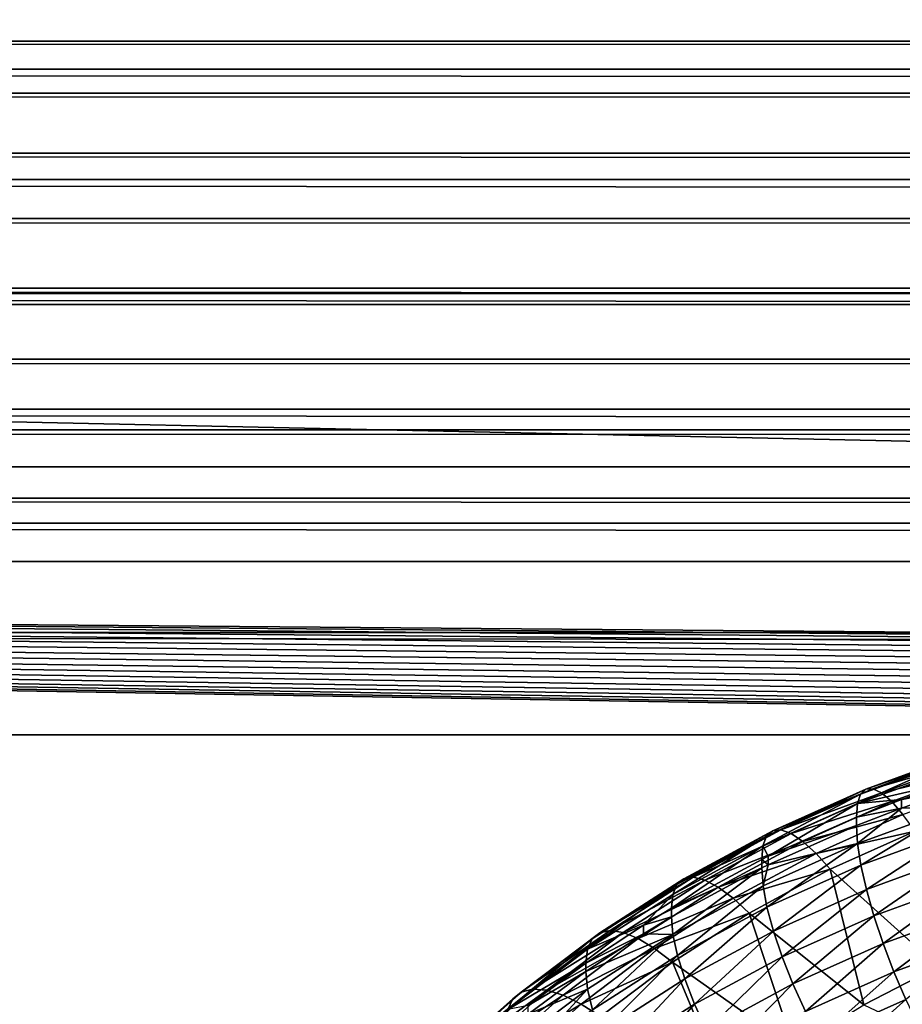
# Model space of a CAD drawing. Extents: x 4 to 899, y 7 to 454.
# Tile 626 of 656: x 315.53 to 317.68, y 337.24 to 339.65. Entities that reach past the tile are written whole.
import ezdxf

# ---------------------------------------------------------------- set-up
doc = ezdxf.new("R2010")
doc.units = 0

msp = doc.modelspace()

# ---------------------------------------------------------------- linework, layer by layer
for points in [[(6.475002, 9.661072, 439.718628), (897.474976, 453.190216, 162.570862), (6.475001, 453.190216, 162.570862)], [(897.474976, 9.661072, 439.718628), (897.474976, 453.190216, 162.570862), (6.475002, 9.661072, 439.718628)], [(5.474985, 119.231735, 365.355408), (5.474985, 449.692596, 158.860535), (380.81134, 450.540619, 158.330627)], [(5.474985, 119.231735, 365.355408), (380.81134, 450.540619, 158.330627), (380.81134, 119.231735, 365.355408)], [(5.474985, 260.570923, 277.036865), (423.928986, 260.570923, 277.036865), (5.474985, 404.455475, 187.127823)], [(5.474985, 404.455475, 187.127823), (423.928986, 260.570923, 277.036865), (423.928986, 404.455475, 187.127823)], [(423.928986, 404.450165, 187.119339), (423.928986, 260.565613, 277.028381), (5.474985, 404.450165, 187.119339)], [(5.474985, 404.450165, 187.119339), (423.928986, 260.565613, 277.028381), (5.474985, 260.565613, 277.028381)], [(288.342865, 262.483551, 0.897724), (288.342865, 341.958557, 0.897724), (323.096436, 262.483551, 0.897724)], [(323.096436, 262.483551, 0.897724), (288.342865, 341.958557, 0.897724), (323.096436, 341.958557, 0.897724)], [(288.342865, 341.958557, 1.697724), (288.342865, 262.483551, 1.697724), (323.096436, 262.483551, 1.697724)], [(288.342865, 341.958557, 1.697724), (323.096436, 262.483551, 1.697724), (323.096436, 341.958557, 1.697724)], [(296.974976, 339.783325, 152.65181), (606.974976, 339.783325, 152.65181), (606.974976, 339.530548, 152.525772)], [(296.974976, 339.783325, 152.65181), (606.974976, 339.530548, 152.525772), (296.974976, 339.530548, 152.525772)], [(296.974976, 339.599396, 153.525589), (606.974976, 339.599396, 153.525589), (296.974976, 339.704285, 153.664795)], [(296.974976, 339.704285, 153.664795), (606.974976, 339.599396, 153.525589), (606.974976, 339.704285, 153.664795)], [(296.974976, 339.471924, 153.406708), (606.974976, 339.471924, 153.406708), (296.974976, 339.599396, 153.525589)], [(296.974976, 339.599396, 153.525589), (606.974976, 339.471924, 153.406708), (606.974976, 339.599396, 153.525589)], [(296.974976, 339.530548, 152.525772), (606.974976, 339.530548, 152.525772), (606.974976, 339.261169, 152.440842)], [(296.974976, 339.530548, 152.525772), (606.974976, 339.261169, 152.440842), (296.974976, 339.261169, 152.440842)], [(296.974976, 339.325714, 153.311768), (606.974976, 339.325714, 153.311768), (296.974976, 339.471924, 153.406708)], [(296.974976, 339.471924, 153.406708), (606.974976, 339.325714, 153.311768), (606.974976, 339.471924, 153.406708)], [(296.974976, 339.165253, 153.243652), (606.974976, 339.165253, 153.243652), (296.974976, 339.325714, 153.311768)], [(296.974976, 339.325714, 153.311768), (606.974976, 339.165253, 153.243652), (606.974976, 339.325714, 153.311768)], [(296.974976, 339.261169, 152.440842), (606.974976, 339.261169, 152.440842), (606.974976, 338.981812, 152.399094)], [(296.974976, 339.261169, 152.440842), (606.974976, 338.981812, 152.399094), (296.974976, 338.981812, 152.399094)], [(296.974976, 338.995422, 153.204437), (606.974976, 338.995422, 153.204437), (296.974976, 339.165253, 153.243652)], [(296.974976, 339.165253, 153.243652), (606.974976, 338.995422, 153.204437), (606.974976, 339.165253, 153.243652)], [(296.974976, 338.82135, 153.195312), (606.974976, 338.82135, 153.195312), (296.974976, 338.995422, 153.204437)], [(296.974976, 338.995422, 153.204437), (606.974976, 338.82135, 153.195312), (606.974976, 338.995422, 153.204437)], [(296.974976, 338.981812, 152.399094), (606.974976, 338.981812, 152.399094), (606.974976, 338.699371, 152.40155)], [(296.974976, 338.981812, 152.399094), (606.974976, 338.699371, 152.40155), (296.974976, 338.699371, 152.40155)], [(320.600006, 338.955231, 153.64238), (320.600006, 338.5578, 153.006348), (302.224976, 338.955231, 153.64238)], [(302.224976, 338.955231, 153.64238), (320.600006, 338.5578, 153.006348), (302.224976, 338.5578, 153.006348)], [(318.010803, 302.869995, 176.190948), (318.224976, 302.997192, 176.111465), (302.224976, 338.955231, 153.64238)], [(318.010803, 302.869995, 176.190948), (302.224976, 338.955231, 153.64238), (317.825928, 302.713196, 176.288925)], [(302.224976, 281.393982, 189.610641), (317.474976, 301.895538, 176.79985), (302.224976, 338.955231, 153.64238)], [(302.224976, 338.955231, 153.64238), (317.474976, 301.895538, 176.79985), (317.497772, 302.116425, 176.661819)], [(317.497772, 302.116425, 176.661819), (317.56546, 302.330597, 176.528), (302.224976, 338.955231, 153.64238)], [(302.224976, 338.955231, 153.64238), (317.56546, 302.330597, 176.528), (317.675934, 302.531586, 176.402405)], [(302.224976, 338.955231, 153.64238), (317.675934, 302.531586, 176.402405), (317.825928, 302.713196, 176.288925)], [(318.224976, 302.997192, 176.111465), (317.634399, 334.015472, 156.729095), (302.224976, 338.955231, 153.64238)], [(302.224976, 338.955231, 153.64238), (317.634399, 334.015472, 156.729095), (317.459442, 334.227356, 156.59668)], [(302.224976, 338.955231, 153.64238), (317.459442, 334.227356, 156.59668), (317.330536, 334.461823, 156.450165)], [(317.330536, 334.461823, 156.450165), (317.251587, 334.7117, 156.294037), (302.224976, 338.955231, 153.64238)], [(302.224976, 338.955231, 153.64238), (317.251587, 334.7117, 156.294037), (317.225006, 334.969421, 156.132996)], [(302.224976, 338.955231, 153.64238), (317.225006, 334.969421, 156.132996), (317.251587, 335.227112, 155.971954)], [(317.251587, 335.227112, 155.971954), (317.330536, 335.47699, 155.815826), (302.224976, 338.955231, 153.64238)], [(302.224976, 338.955231, 153.64238), (317.330536, 335.47699, 155.815826), (317.459442, 335.711456, 155.669312)], [(302.224976, 338.955231, 153.64238), (317.459442, 335.711456, 155.669312), (317.634399, 335.92337, 155.536911)], [(317.634399, 335.92337, 155.536911), (317.850098, 336.106293, 155.422607), (302.224976, 338.955231, 153.64238)], [(302.224976, 338.955231, 153.64238), (317.850098, 336.106293, 155.422607), (318.100006, 336.254669, 155.32988)], [(302.224976, 338.955231, 153.64238), (318.100006, 336.254669, 155.32988), (320.600006, 338.955231, 153.64238)], [(296.974976, 338.648315, 153.216568), (606.974976, 338.648315, 153.216568), (296.974976, 338.82135, 153.195312)], [(296.974976, 338.82135, 153.195312), (606.974976, 338.648315, 153.216568), (606.974976, 338.82135, 153.195312)], [(296.974976, 338.699371, 152.40155), (606.974976, 338.699371, 152.40155), (606.974976, 338.420776, 152.448166)], [(296.974976, 338.699371, 152.40155), (606.974976, 338.420776, 152.448166), (296.974976, 338.420776, 152.448166)], [(296.974976, 338.481628, 153.267517), (606.974976, 338.481628, 153.267517), (296.974976, 338.648315, 153.216568)], [(296.974976, 338.648315, 153.216568), (606.974976, 338.481628, 153.267517), (606.974976, 338.648315, 153.216568)], [(317.675934, 302.134125, 175.766388), (317.56546, 301.933167, 175.891953), (302.224976, 338.5578, 153.006348)], [(302.224976, 338.5578, 153.006348), (317.56546, 301.933167, 175.891953), (317.497772, 301.718994, 176.025787)], [(302.224976, 338.5578, 153.006348), (317.497772, 301.718994, 176.025787), (302.224976, 280.996521, 188.974625)], [(320.600006, 338.5578, 153.006348), (318.376434, 335.966553, 154.625534), (302.224976, 338.5578, 153.006348)], [(302.224976, 338.5578, 153.006348), (318.376434, 335.966553, 154.625534), (318.100006, 335.857239, 154.693848)], [(302.224976, 338.5578, 153.006348), (318.100006, 335.857239, 154.693848), (317.850098, 335.708832, 154.786575)], [(317.850098, 335.708832, 154.786575), (317.634399, 335.525909, 154.900864), (302.224976, 338.5578, 153.006348)], [(302.224976, 338.5578, 153.006348), (317.634399, 335.525909, 154.900864), (317.459442, 335.314026, 155.033295)], [(302.224976, 338.5578, 153.006348), (317.459442, 335.314026, 155.033295), (317.330536, 335.079559, 155.179779)], [(317.330536, 335.079559, 155.179779), (317.251587, 334.829681, 155.335938), (302.224976, 338.5578, 153.006348)], [(302.224976, 338.5578, 153.006348), (317.251587, 334.829681, 155.335938), (317.225006, 334.57196, 155.496979)], [(302.224976, 338.5578, 153.006348), (317.225006, 334.57196, 155.496979), (317.251587, 334.31427, 155.65799)], [(317.251587, 334.31427, 155.65799), (317.330536, 334.064392, 155.814148), (302.224976, 338.5578, 153.006348)], [(302.224976, 338.5578, 153.006348), (317.330536, 334.064392, 155.814148), (317.459442, 333.829926, 155.960648)], [(302.224976, 338.5578, 153.006348), (317.459442, 333.829926, 155.960648), (317.675934, 302.134125, 175.766388)], [(296.974976, 338.326324, 153.346664), (606.974976, 338.326324, 153.346664), (296.974976, 338.481628, 153.267517)], [(296.974976, 338.481628, 153.267517), (606.974976, 338.326324, 153.346664), (606.974976, 338.481628, 153.267517)], [(296.974976, 338.420776, 152.448166), (606.974976, 338.420776, 152.448166), (606.974976, 338.152924, 152.537796)], [(296.974976, 338.420776, 152.448166), (606.974976, 338.152924, 152.537796), (296.974976, 338.152924, 152.537796)], [(296.974976, 338.326324, 153.346664), (317.675934, 335.315765, 155.227875), (317.825928, 335.497375, 155.11438)], [(584.714539, 335.932465, 154.842499), (606.974976, 338.326324, 153.346664), (296.974976, 338.326324, 153.346664)], [(297.62442, 336.744629, 154.335007), (317.497772, 334.900604, 155.487274), (296.974976, 338.326324, 153.346664)], [(296.974976, 338.326324, 153.346664), (317.497772, 334.900604, 155.487274), (317.56546, 335.114807, 155.353455)], [(296.974976, 338.326324, 153.346664), (317.56546, 335.114807, 155.353455), (317.675934, 335.315765, 155.227875)], [(583.497803, 334.900604, 155.487274), (583.56543, 335.114807, 155.353455), (296.974976, 338.326324, 153.346664)], [(583.56543, 335.114807, 155.353455), (583.675964, 335.315765, 155.227875), (296.974976, 338.326324, 153.346664)], [(296.974976, 338.326324, 153.346664), (583.675964, 335.315765, 155.227875), (583.825928, 335.497375, 155.11438)], [(296.974976, 338.326324, 153.346664), (583.825928, 335.497375, 155.11438), (584.010803, 335.654175, 155.016403)], [(317.825928, 335.497375, 155.11438), (318.010803, 335.654175, 155.016403), (296.974976, 338.326324, 153.346664)], [(296.974976, 338.326324, 153.346664), (318.010803, 335.654175, 155.016403), (318.224976, 335.781372, 154.936935)], [(296.974976, 338.326324, 153.346664), (318.224976, 335.781372, 154.936935), (318.461945, 335.875061, 154.878372)], [(584.010803, 335.654175, 155.016403), (584.224976, 335.781372, 154.936935), (296.974976, 338.326324, 153.346664)], [(296.974976, 338.326324, 153.346664), (584.224976, 335.781372, 154.936935), (584.461975, 335.875061, 154.878372)], [(296.974976, 338.326324, 153.346664), (584.461975, 335.875061, 154.878372), (584.714539, 335.932465, 154.842499)], [(584.714539, 333.426971, 156.408112), (584.461975, 333.484375, 156.372253), (296.974976, 338.326324, 153.346664)], [(296.974976, 338.326324, 153.346664), (584.461975, 333.484375, 156.372253), (584.224976, 333.578064, 156.31369)], [(296.974976, 338.326324, 153.346664), (584.224976, 333.578064, 156.31369), (584.010803, 333.705261, 156.234222)], [(583.56543, 334.244629, 155.897171), (583.497803, 334.458832, 155.763336), (296.974976, 338.326324, 153.346664)], [(296.974976, 338.326324, 153.346664), (583.497803, 334.458832, 155.763336), (583.474976, 334.679718, 155.625305)], [(296.974976, 338.326324, 153.346664), (583.474976, 334.679718, 155.625305), (583.497803, 334.900604, 155.487274)], [(318.461945, 335.875061, 154.878372), (318.714508, 335.932465, 154.842499), (296.974976, 338.326324, 153.346664)], [(296.974976, 338.326324, 153.346664), (318.714508, 335.932465, 154.842499), (318.974976, 335.951782, 154.830429)], [(296.974976, 338.326324, 153.346664), (318.974976, 335.951782, 154.830429), (584.714539, 333.426971, 156.408112)], [(584.010803, 333.705261, 156.234222), (583.825928, 333.862061, 156.136246), (296.974976, 338.326324, 153.346664)], [(296.974976, 338.326324, 153.346664), (583.825928, 333.862061, 156.136246), (583.675964, 334.043671, 156.022751)], [(296.974976, 338.326324, 153.346664), (583.675964, 334.043671, 156.022751), (583.56543, 334.244629, 155.897171)], [(296.974976, 338.152924, 152.537796), (606.974976, 338.152924, 152.537796), (606.974976, 337.902405, 152.668213)], [(296.974976, 338.152924, 152.537796), (606.974976, 337.902405, 152.668213), (296.974976, 337.902405, 152.668213)], [(318.714508, 335.508514, 154.164062), (318.461945, 335.451141, 154.199936), (296.974976, 337.902405, 152.668213)], [(318.461945, 335.451141, 154.199936), (318.224976, 335.357422, 154.258484), (296.974976, 337.902405, 152.668213)], [(296.974976, 337.902405, 152.668213), (318.224976, 335.357422, 154.258484), (318.010803, 335.230255, 154.337967)], [(296.974976, 337.902405, 152.668213), (318.010803, 335.230255, 154.337967), (317.825928, 335.073456, 154.435944)], [(317.825928, 335.073456, 154.435944), (317.675934, 334.891815, 154.549438), (296.974976, 337.902405, 152.668213)], [(296.974976, 337.902405, 152.668213), (317.675934, 334.891815, 154.549438), (317.56546, 334.690857, 154.675018)], [(296.974976, 337.902405, 152.668213), (317.56546, 334.690857, 154.675018), (317.497772, 334.476685, 154.808838)], [(606.974976, 337.902405, 152.668213), (319.235474, 335.508514, 154.164062), (296.974976, 337.902405, 152.668213)], [(296.974976, 337.902405, 152.668213), (319.235474, 335.508514, 154.164062), (318.974976, 335.527863, 154.151993)], [(296.974976, 337.902405, 152.668213), (318.974976, 335.527863, 154.151993), (318.714508, 335.508514, 154.164062)], [(317.497772, 334.476685, 154.808838), (297.62442, 336.320679, 153.656586), (296.974976, 337.902405, 152.668213)], [(317.574829, 337.734619, 155.036255), (317.582581, 337.75766, 155.103729), (317.821259, 337.844666, 155.049347)], [(317.574829, 337.734619, 155.036255), (317.821259, 337.844666, 155.049347), (317.814819, 337.822144, 154.981583)], [(317.582581, 337.75766, 155.103729), (317.595276, 337.769836, 155.173233), (317.831757, 337.856049, 155.11937)], [(317.582581, 337.75766, 155.103729), (317.831757, 337.856049, 155.11937), (317.821259, 337.844666, 155.049347)], [(317.595276, 337.769836, 155.173233), (317.846069, 337.855957, 155.189636), (317.831757, 337.856049, 155.11937)], [(317.595276, 337.769836, 155.173233), (317.612518, 337.770813, 155.242828), (317.846069, 337.855957, 155.189636)], [(317.612518, 337.770813, 155.242828), (317.863739, 337.84436, 155.258148), (317.846069, 337.855957, 155.189636)], [(317.612518, 337.770813, 155.242828), (317.63385, 337.760559, 155.310516), (317.863739, 337.84436, 155.258148)], [(317.63385, 337.760559, 155.310516), (317.884277, 337.821625, 155.322983), (317.863739, 337.84436, 155.258148)], [(317.814819, 337.822144, 154.981583), (317.812653, 337.789062, 154.917999), (317.574829, 337.734619, 155.036255)], [(317.63385, 337.760559, 155.310516), (317.65863, 337.739349, 155.374374), (317.884277, 337.821625, 155.322983)], [(317.65863, 337.739349, 155.374374), (317.907104, 337.788361, 155.382263), (317.884277, 337.821625, 155.322983)], [(317.574829, 337.734619, 155.036255), (317.812653, 337.789062, 154.917999), (317.682831, 337.744141, 154.946075)], [(317.65863, 337.739349, 155.374374), (317.686188, 337.707825, 155.432587), (317.907104, 337.788361, 155.382263)], [(317.812653, 337.789062, 154.917999), (317.812653, 337.768494, 154.885086), (317.682831, 337.744141, 154.946075)], [(317.352936, 337.654633, 155.168091), (317.367706, 337.667755, 155.23703), (317.595276, 337.769836, 155.173233)], [(317.352936, 337.654633, 155.168091), (317.595276, 337.769836, 155.173233), (317.582581, 337.75766, 155.103729)], [(317.367706, 337.667755, 155.23703), (317.387817, 337.670013, 155.305817), (317.612518, 337.770813, 155.242828)], [(317.367706, 337.667755, 155.23703), (317.612518, 337.770813, 155.242828), (317.595276, 337.769836, 155.173233)], [(317.387817, 337.670013, 155.305817), (317.63385, 337.760559, 155.310516), (317.612518, 337.770813, 155.242828)], [(317.682831, 337.744141, 154.946075), (317.812653, 337.768494, 154.885086), (317.682831, 337.723572, 154.913162)], [(317.682831, 337.723572, 154.913162), (317.812653, 337.768494, 154.885086), (317.814972, 337.724274, 154.825699)], [(317.343903, 337.631042, 155.100998), (317.352936, 337.654633, 155.168091), (317.582581, 337.75766, 155.103729)], [(317.343903, 337.631042, 155.100998), (317.582581, 337.75766, 155.103729), (317.574829, 337.734619, 155.036255)], [(317.387817, 337.670013, 155.305817), (317.412659, 337.661346, 155.372528), (317.63385, 337.760559, 155.310516)], [(317.412659, 337.661346, 155.372528), (317.65863, 337.739349, 155.374374), (317.63385, 337.760559, 155.310516)], [(317.412659, 337.661346, 155.372528), (317.441528, 337.641968, 155.435242), (317.65863, 337.739349, 155.374374)], [(317.441528, 337.641968, 155.435242), (317.686188, 337.707825, 155.432587), (317.65863, 337.739349, 155.374374)], [(317.682831, 337.744141, 154.946075), (317.682831, 337.723572, 154.913162), (317.572205, 337.701385, 154.972778)], [(317.682831, 337.744141, 154.946075), (317.572205, 337.701385, 154.972778), (317.574829, 337.734619, 155.036255)], [(317.574829, 337.734619, 155.036255), (317.357056, 337.60553, 155.032669), (317.343903, 337.631042, 155.100998)], [(317.574829, 337.734619, 155.036255), (317.572205, 337.701385, 154.972778), (317.357056, 337.60553, 155.032669)], [(317.572205, 337.701385, 154.972778), (317.682831, 337.723572, 154.913162), (317.572205, 337.680817, 154.939865)], [(317.575012, 337.63678, 154.880371), (317.572205, 337.680817, 154.939865), (317.682831, 337.723572, 154.913162)], [(317.575012, 337.63678, 154.880371), (317.682831, 337.723572, 154.913162), (317.814972, 337.724274, 154.825699)], [(317.814972, 337.724274, 154.825699), (317.583282, 337.584198, 154.828857), (317.575012, 337.63678, 154.880371)], [(317.814972, 337.724274, 154.825699), (317.821838, 337.671173, 154.774506), (317.583282, 337.584198, 154.828857)], [(317.572205, 337.701385, 154.972778), (317.572205, 337.680817, 154.939865), (317.357056, 337.60553, 155.032669)], [(317.441528, 337.641968, 155.435242), (317.473633, 337.612488, 155.492172), (317.686188, 337.707825, 155.432587)], [(317.715729, 337.66687, 155.48349), (317.686188, 337.707825, 155.432587), (317.473633, 337.612488, 155.492172)], [(317.13382, 337.536285, 155.24205), (317.150604, 337.550476, 155.310303), (317.367706, 337.667755, 155.23703)], [(317.13382, 337.536285, 155.24205), (317.367706, 337.667755, 155.23703), (317.352936, 337.654633, 155.168091)], [(317.150604, 337.550476, 155.310303), (317.173401, 337.554199, 155.378189), (317.387817, 337.670013, 155.305817)], [(317.150604, 337.550476, 155.310303), (317.387817, 337.670013, 155.305817), (317.367706, 337.667755, 155.23703)], [(317.173401, 337.554199, 155.378189), (317.412659, 337.661346, 155.372528), (317.387817, 337.670013, 155.305817)], [(317.357056, 337.60553, 155.032669), (317.572205, 337.680817, 154.939865), (317.357056, 337.584991, 154.999771)], [(317.357056, 337.584991, 154.999771), (317.572205, 337.680817, 154.939865), (317.575012, 337.63678, 154.880371)], [(317.821838, 337.671173, 154.774506), (317.596802, 337.524658, 154.78688), (317.583282, 337.584198, 154.828857)], [(317.821838, 337.671173, 154.774506), (317.833038, 337.610779, 154.733063), (317.596802, 337.524658, 154.78688)], [(317.123566, 337.512024, 155.175369), (317.13382, 337.536285, 155.24205), (317.352936, 337.654633, 155.168091)], [(317.123566, 337.512024, 155.175369), (317.352936, 337.654633, 155.168091), (317.343903, 337.631042, 155.100998)], [(317.173401, 337.554199, 155.378189), (317.201599, 337.547333, 155.443756), (317.412659, 337.661346, 155.372528)], [(317.201599, 337.547333, 155.443756), (317.441528, 337.641968, 155.435242), (317.412659, 337.661346, 155.372528)], [(317.715729, 337.66687, 155.48349), (317.473633, 337.612488, 155.492172), (317.508026, 337.5737, 155.541702)], [(317.508026, 337.5737, 155.541702), (317.771942, 337.335785, 155.792847), (317.715729, 337.66687, 155.48349)], [(317.343903, 337.631042, 155.100998), (317.340851, 337.597595, 155.037628), (317.120117, 337.478363, 155.112137)], [(317.343903, 337.631042, 155.100998), (317.120117, 337.478363, 155.112137), (317.123566, 337.512024, 155.175369)], [(317.201599, 337.547333, 155.443756), (317.234375, 337.53009, 155.505157), (317.441528, 337.641968, 155.435242)], [(317.234375, 337.53009, 155.505157), (317.473633, 337.612488, 155.492172), (317.441528, 337.641968, 155.435242)], [(317.357056, 337.60553, 155.032669), (317.340851, 337.597595, 155.037628), (317.343903, 337.631042, 155.100998)], [(317.344116, 337.533203, 154.945099), (317.357056, 337.584991, 154.999771), (317.575012, 337.63678, 154.880371)], [(317.575012, 337.63678, 154.880371), (317.35376, 337.481232, 154.893188), (317.344116, 337.533203, 154.945099)], [(317.575012, 337.63678, 154.880371), (317.583282, 337.584198, 154.828857), (317.35376, 337.481232, 154.893188)], [(317.340851, 337.597595, 155.037628), (317.340851, 337.577057, 155.004715), (317.120117, 337.478363, 155.112137)], [(317.234375, 337.53009, 155.505157), (317.270813, 337.50293, 155.560623), (317.473633, 337.612488, 155.492172)], [(317.508026, 337.5737, 155.541702), (317.473633, 337.612488, 155.492172), (317.270813, 337.50293, 155.560623)], [(317.357056, 337.60553, 155.032669), (317.357056, 337.584991, 154.999771), (317.340851, 337.597595, 155.037628)], [(317.340851, 337.597595, 155.037628), (317.357056, 337.584991, 154.999771), (317.340851, 337.577057, 155.004715)], [(317.833038, 337.610779, 154.733063), (317.615143, 337.459991, 154.755722), (317.596802, 337.524658, 154.78688)], [(317.833038, 337.610779, 154.733063), (317.848236, 337.544983, 154.702621), (317.615143, 337.459991, 154.755722)], [(317.120117, 337.478363, 155.112137), (317.340851, 337.577057, 155.004715), (317.120117, 337.457794, 155.079224)], [(317.123779, 337.414215, 155.019455), (317.120117, 337.457794, 155.079224), (317.340851, 337.577057, 155.004715)], [(317.123779, 337.414215, 155.019455), (317.340851, 337.577057, 155.004715), (317.344116, 337.533203, 154.945099)], [(317.508026, 337.5737, 155.541702), (317.270813, 337.50293, 155.560623), (317.309875, 337.466644, 155.608597)], [(317.309875, 337.466644, 155.608597), (317.59082, 337.242584, 155.851089), (317.508026, 337.5737, 155.541702)], [(317.344116, 337.533203, 154.945099), (317.340851, 337.577057, 155.004715), (317.357056, 337.584991, 154.999771)], [(317.583282, 337.584198, 154.828857), (317.369507, 337.422699, 154.850601), (317.35376, 337.481232, 154.893188)], [(317.583282, 337.584198, 154.828857), (317.596802, 337.524658, 154.78688), (317.369507, 337.422699, 154.850601)], [(317.508026, 337.5737, 155.541702), (317.59082, 337.242584, 155.851089), (317.771942, 337.335785, 155.792847)], [(316.926636, 337.403351, 155.325119), (316.945312, 337.418762, 155.392609), (317.150604, 337.550476, 155.310303)], [(316.926636, 337.403351, 155.325119), (317.150604, 337.550476, 155.310303), (317.13382, 337.536285, 155.24205)], [(316.945312, 337.418762, 155.392609), (316.970673, 337.424133, 155.459457), (317.173401, 337.554199, 155.378189)], [(316.945312, 337.418762, 155.392609), (317.173401, 337.554199, 155.378189), (317.150604, 337.550476, 155.310303)], [(316.970673, 337.424133, 155.459457), (317.201599, 337.547333, 155.443756), (317.173401, 337.554199, 155.378189)], [(316.970673, 337.424133, 155.459457), (317.002045, 337.419312, 155.523758), (317.201599, 337.547333, 155.443756)], [(317.002045, 337.419312, 155.523758), (317.234375, 337.53009, 155.505157), (317.201599, 337.547333, 155.443756)], [(316.915222, 337.378357, 155.258881), (316.926636, 337.403351, 155.325119), (317.13382, 337.536285, 155.24205)], [(316.915222, 337.378357, 155.258881), (317.13382, 337.536285, 155.24205), (317.123566, 337.512024, 155.175369)], [(317.002045, 337.419312, 155.523758), (317.038513, 337.404419, 155.583679), (317.234375, 337.53009, 155.505157)], [(317.038513, 337.404419, 155.583679), (317.270813, 337.50293, 155.560623), (317.234375, 337.53009, 155.505157)], [(317.344116, 337.533203, 154.945099), (317.134735, 337.362915, 154.967117), (317.123779, 337.414215, 155.019455)], [(317.344116, 337.533203, 154.945099), (317.35376, 337.481232, 154.893188), (317.134735, 337.362915, 154.967117)], [(317.596802, 337.524658, 154.78688), (317.390869, 337.359375, 154.818588), (317.369507, 337.422699, 154.850601)], [(317.596802, 337.524658, 154.78688), (317.615143, 337.459991, 154.755722), (317.390869, 337.359375, 154.818588)], [(317.848236, 337.544983, 154.702621), (317.637756, 337.392181, 154.736343), (317.615143, 337.459991, 154.755722)], [(317.848236, 337.544983, 154.702621), (317.866974, 337.475739, 154.684128), (317.637756, 337.392181, 154.736343)], [(317.123566, 337.512024, 155.175369), (317.051636, 337.43689, 155.138062), (316.915222, 337.378357, 155.258881)], [(317.038513, 337.404419, 155.583679), (317.079041, 337.379883, 155.637512), (317.270813, 337.50293, 155.560623)], [(317.123566, 337.512024, 155.175369), (317.120117, 337.478363, 155.112137), (317.051636, 337.43689, 155.138062)], [(317.309875, 337.466644, 155.608597), (317.270813, 337.50293, 155.560623), (317.079041, 337.379883, 155.637512)], [(317.120117, 337.478363, 155.112137), (317.120117, 337.457794, 155.079224), (317.051636, 337.43689, 155.138062)], [(317.35376, 337.481232, 154.893188), (317.152618, 337.305542, 154.923798), (317.134735, 337.362915, 154.967117)], [(317.35376, 337.481232, 154.893188), (317.369507, 337.422699, 154.850601), (317.152618, 337.305542, 154.923798)], [(317.866974, 337.475739, 154.684128), (317.66394, 337.323242, 154.729309), (317.637756, 337.392181, 154.736343)], [(317.866974, 337.475739, 154.684128), (317.888672, 337.405151, 154.678116), (317.66394, 337.323242, 154.729309)], [(317.051636, 337.43689, 155.138062), (317.120117, 337.457794, 155.079224), (317.051636, 337.416321, 155.105148)], [(317.051636, 337.416321, 155.105148), (317.120117, 337.457794, 155.079224), (317.123779, 337.414215, 155.019455)], [(317.309875, 337.466644, 155.608597), (317.079041, 337.379883, 155.637512), (317.122498, 337.346436, 155.683716)], [(317.122498, 337.346436, 155.683716), (317.419647, 337.136688, 155.917252), (317.309875, 337.466644, 155.608597)], [(317.309875, 337.466644, 155.608597), (317.419647, 337.136688, 155.917252), (317.59082, 337.242584, 155.851089)], [(317.615143, 337.459991, 154.755722), (317.417206, 337.293243, 154.798172), (317.390869, 337.359375, 154.818588)], [(317.615143, 337.459991, 154.755722), (317.637756, 337.392181, 154.736343), (317.417206, 337.293243, 154.798172)], [(317.051636, 337.43689, 155.138062), (317.051636, 337.416321, 155.105148), (316.911377, 337.344452, 155.195816)], [(316.915222, 337.378357, 155.258881), (317.051636, 337.43689, 155.138062), (316.911377, 337.344452, 155.195816)], [(316.720245, 337.230896, 155.351028), (316.732727, 337.256744, 155.416748), (316.926636, 337.403351, 155.325119)], [(316.720245, 337.230896, 155.351028), (316.926636, 337.403351, 155.325119), (316.915222, 337.378357, 155.258881)], [(316.732727, 337.256744, 155.416748), (316.753174, 337.273468, 155.483398), (316.945312, 337.418762, 155.392609)], [(316.732727, 337.256744, 155.416748), (316.945312, 337.418762, 155.392609), (316.926636, 337.403351, 155.325119)], [(316.753174, 337.273468, 155.483398), (316.780945, 337.28064, 155.549118), (316.970673, 337.424133, 155.459457)], [(316.753174, 337.273468, 155.483398), (316.970673, 337.424133, 155.459457), (316.945312, 337.418762, 155.392609)], [(316.780945, 337.28064, 155.549118), (317.002045, 337.419312, 155.523758), (316.970673, 337.424133, 155.459457)], [(316.780945, 337.28064, 155.549118), (316.815277, 337.278076, 155.612015), (317.002045, 337.419312, 155.523758)], [(316.815277, 337.278076, 155.612015), (317.038513, 337.404419, 155.583679), (317.002045, 337.419312, 155.523758)], [(316.815277, 337.278076, 155.612015), (316.855225, 337.265778, 155.670303), (317.038513, 337.404419, 155.583679)], [(316.855225, 337.265778, 155.670303), (317.079041, 337.379883, 155.637512), (317.038513, 337.404419, 155.583679)], [(316.911377, 337.344452, 155.195816), (317.051636, 337.416321, 155.105148), (316.911377, 337.323883, 155.162903)], [(317.123779, 337.414215, 155.019455), (316.911377, 337.323883, 155.162903), (317.051636, 337.416321, 155.105148)], [(316.915466, 337.280548, 155.102966), (316.911377, 337.323883, 155.162903), (317.123779, 337.414215, 155.019455)], [(317.123779, 337.414215, 155.019455), (316.927643, 337.230072, 155.050125), (316.915466, 337.280548, 155.102966)], [(317.123779, 337.414215, 155.019455), (317.134735, 337.362915, 154.967117), (316.927643, 337.230072, 155.050125)], [(317.369507, 337.422699, 154.850601), (317.176849, 337.243805, 154.890823), (317.152618, 337.305542, 154.923798)], [(317.369507, 337.422699, 154.850601), (317.390869, 337.359375, 154.818588), (317.176849, 337.243805, 154.890823)], [(317.888672, 337.405151, 154.678116), (317.692902, 337.25528, 154.734863), (317.66394, 337.323242, 154.729309)], [(316.915222, 337.378357, 155.258881), (316.911377, 337.344452, 155.195816), (316.720245, 337.230896, 155.351028)], [(316.855225, 337.265778, 155.670303), (316.899597, 337.244171, 155.722321), (317.079041, 337.379883, 155.637512)], [(317.122498, 337.346436, 155.683716), (317.079041, 337.379883, 155.637512), (316.899597, 337.244171, 155.722321)], [(317.637756, 337.392181, 154.736343), (317.447723, 337.226227, 154.789932), (317.417206, 337.293243, 154.798172)], [(317.637756, 337.392181, 154.736343), (317.66394, 337.323242, 154.729309), (317.447723, 337.226227, 154.789932)], [(317.134735, 337.362915, 154.967117), (316.94754, 337.173981, 155.006012), (316.927643, 337.230072, 155.050125)], [(317.134735, 337.362915, 154.967117), (317.152618, 337.305542, 154.923798), (316.94754, 337.173981, 155.006012)], [(317.390869, 337.359375, 154.818588), (317.206757, 337.179565, 154.869186), (317.176849, 337.243805, 154.890823)], [(317.390869, 337.359375, 154.818588), (317.417206, 337.293243, 154.798172), (317.206757, 337.179565, 154.869186)], [(316.720245, 337.230896, 155.351028), (316.911377, 337.344452, 155.195816), (316.770416, 337.240295, 155.26091)], [(316.911377, 337.344452, 155.195816), (316.911377, 337.323883, 155.162903), (316.770416, 337.240295, 155.26091)], [(317.122498, 337.346436, 155.683716), (316.899597, 337.244171, 155.722321), (316.947144, 337.213837, 155.766571)], [(316.947144, 337.213837, 155.766571), (317.259674, 337.01886, 155.990875), (317.122498, 337.346436, 155.683716)], [(317.122498, 337.346436, 155.683716), (317.259674, 337.01886, 155.990875), (317.419647, 337.136688, 155.917252)], [(317.59082, 337.242584, 155.851089), (317.976288, 337.059601, 156.051895), (317.771942, 337.335785, 155.792847)], [(316.770416, 337.240295, 155.26091), (316.911377, 337.323883, 155.162903), (316.770416, 337.219727, 155.227997)], [(316.915466, 337.280548, 155.102966), (316.770416, 337.219727, 155.227997), (316.911377, 337.323883, 155.162903)], [(317.66394, 337.323242, 154.729309), (317.481476, 337.160431, 154.794128), (317.447723, 337.226227, 154.789932)], [(317.66394, 337.323242, 154.729309), (317.692902, 337.25528, 154.734863), (317.481476, 337.160431, 154.794128)], [(317.152618, 337.305542, 154.923798), (316.974518, 337.113983, 154.971939), (316.94754, 337.173981, 155.006012)], [(317.152618, 337.305542, 154.923798), (317.176849, 337.243805, 154.890823), (316.974518, 337.113983, 154.971939)], [(317.417206, 337.293243, 154.798172), (317.241394, 337.114777, 154.859558), (317.206757, 337.179565, 154.869186)], [(317.417206, 337.293243, 154.798172), (317.447723, 337.226227, 154.789932), (317.241394, 337.114777, 154.859558)], [(316.553375, 337.097351, 155.516342), (316.575439, 337.11554, 155.582092), (316.753174, 337.273468, 155.483398)], [(316.553375, 337.097351, 155.516342), (316.753174, 337.273468, 155.483398), (316.732727, 337.256744, 155.416748)], [(316.575439, 337.11554, 155.582092), (316.605438, 337.124695, 155.646576), (316.780945, 337.28064, 155.549118)], [(316.575439, 337.11554, 155.582092), (316.780945, 337.28064, 155.549118), (316.753174, 337.273468, 155.483398)], [(316.605438, 337.124695, 155.646576), (316.815277, 337.278076, 155.612015), (316.780945, 337.28064, 155.549118)], [(316.605438, 337.124695, 155.646576), (316.642548, 337.124542, 155.707947), (316.815277, 337.278076, 155.612015)], [(316.642548, 337.124542, 155.707947), (316.855225, 337.265778, 155.670303), (316.815277, 337.278076, 155.612015)], [(316.642548, 337.124542, 155.707947), (316.685638, 337.115112, 155.76445), (316.855225, 337.265778, 155.670303)], [(316.685638, 337.115112, 155.76445), (316.899597, 337.244171, 155.722321), (316.855225, 337.265778, 155.670303)], [(316.72052, 337.133118, 155.195084), (316.770416, 337.219727, 155.227997), (316.915466, 337.280548, 155.102966)], [(316.915466, 337.280548, 155.102966), (316.733856, 337.083527, 155.141708), (316.72052, 337.133118, 155.195084)], [(316.915466, 337.280548, 155.102966), (316.927643, 337.230072, 155.050125), (316.733856, 337.083527, 155.141708)], [(316.539886, 337.070618, 155.451172), (316.553375, 337.097351, 155.516342), (316.732727, 337.256744, 155.416748)], [(316.539886, 337.070618, 155.451172), (316.732727, 337.256744, 155.416748), (316.720245, 337.230896, 155.351028)], [(316.685638, 337.115112, 155.76445), (316.733582, 337.096649, 155.814499), (316.899597, 337.244171, 155.722321)], [(316.947144, 337.213837, 155.766571), (316.899597, 337.244171, 155.722321), (316.733582, 337.096649, 155.814499)], [(317.176849, 337.243805, 154.890823), (317.007782, 337.05191, 154.948959), (316.974518, 337.113983, 154.971939)], [(317.176849, 337.243805, 154.890823), (317.206757, 337.179565, 154.869186), (317.007782, 337.05191, 154.948959)], [(317.692902, 337.25528, 154.734863), (317.517456, 337.097809, 154.810654), (317.481476, 337.160431, 154.794128)], [(317.692902, 337.25528, 154.734863), (317.723816, 337.190369, 154.752808), (317.517456, 337.097809, 154.810654)]]:
    msp.add_3dface(points)

doc.saveas('drawing.dxf')
